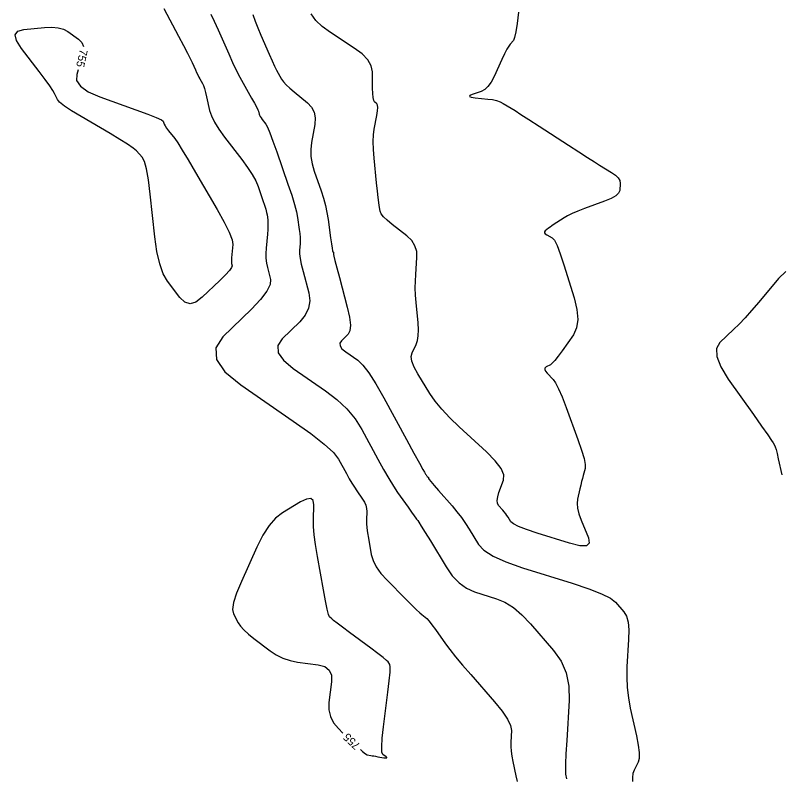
# Model space of a CAD drawing. Extents: x 2082232 to 2083549, y 592624 to 593832.
# Drawn here: x 2082409.4 to 2082476.3, y 593632 to 593698.6 of the extents above; entities that cross this region are included whole.
import ezdxf

# ---------------------------------------------------------------- set-up
doc = ezdxf.new("R2010")
doc.units = 0
doc.layers.add('DT_X_Contour_Major', color=7, linetype='Continuous')
doc.layers.add('DT_X_Contour_Minor', color=7, linetype='Continuous')

msp = doc.modelspace()

# ---------------------------------------------------------------- linework, layer by layer
at = {"layer": 'DT_X_Contour_Major'}
for points in [[(2082422.706, 593675.398), (2082422.332, 593676.045), (2082422.022, 593676.907), (2082421.775, 593677.984), (2082421.592, 593679.276), (2082421.189, 593683.006), (2082421.032, 593684.257), (2082420.866, 593685.21), (2082420.688, 593685.865), (2082420.5, 593686.222), (2082419.985, 593686.779), (2082419.697, 593687.031), (2082419.22, 593687.369), (2082418.553, 593687.792), (2082417.698, 593688.302), (2082415.163, 593689.775), (2082414.32, 593690.283), (2082413.692, 593690.703), (2082413.278, 593691.034), (2082413.08, 593691.276), (2082412.837, 593691.804), (2082412.684, 593692.072), (2082412.409, 593692.481), (2082412.01, 593693.03), (2082411.489, 593693.719), (2082409.936, 593695.746), (2082409.512, 593696.419), (2082409.404, 593696.918), (2082409.612, 593697.244), (2082410.136, 593697.395), (2082411.955, 593697.569), (2082412.595, 593697.595), (2082413.15, 593697.543), (2082413.622, 593697.413), (2082414.008, 593697.204), (2082414.926, 593696.545), (2082415.205, 593696.259), (2082415.353, 593695.897), (2082415.353, 593695.894)], [(2082414.902, 593693.863), (2082414.775, 593693.473), (2082414.766, 593692.936), (2082415.097, 593692.43), (2082415.77, 593691.954), (2082416.783, 593691.51), (2082419.94, 593690.365), (2082420.978, 593689.982), (2082421.724, 593689.688), (2082422.177, 593689.486), (2082422.338, 593689.375), (2082422.377, 593689.198), (2082422.414, 593689.108), (2082422.498, 593688.969), (2082422.628, 593688.782), (2082422.804, 593688.547), (2082423.334, 593687.854), (2082423.597, 593687.475), (2082423.988, 593686.857), (2082424.507, 593686), (2082425.154, 593684.904), (2082427.05, 593681.662), (2082427.669, 593680.559), (2082428.102, 593679.679), (2082428.349, 593679.023), (2082428.412, 593678.59), (2082428.331, 593677.736), (2082428.307, 593677.446), (2082428.295, 593677.216), (2082428.297, 593677.048), (2082428.311, 593676.94), (2082428.366, 593676.734), (2082428.312, 593676.596), (2082428.111, 593676.34), (2082427.762, 593675.964), (2082427.265, 593675.469), (2082425.743, 593673.989), (2082425.192, 593673.571), (2082424.683, 593673.427), (2082424.215, 593673.556), (2082423.789, 593673.959), (2082422.706, 593675.398)], [(2082435.498, 593655.835), (2082435.436, 593656.219), (2082435.222, 593656.391), (2082434.854, 593656.351), (2082434.334, 593656.097), (2082432.741, 593655.138), (2082432.154, 593654.682), (2082431.59, 593654.033), (2082431.047, 593653.192), (2082430.526, 593652.158), (2082429.165, 593649.144), (2082428.738, 593648.119), (2082428.479, 593647.305), (2082428.386, 593646.702), (2082428.46, 593646.31), (2082428.882, 593645.547), (2082429.086, 593645.246), (2082429.383, 593644.916), (2082429.772, 593644.556), (2082430.255, 593644.167), (2082431.665, 593643.09), (2082432.211, 593642.726), (2082432.795, 593642.441), (2082433.414, 593642.235), (2082434.069, 593642.108), (2082435.866, 593641.875), (2082436.445, 593641.715), (2082436.834, 593641.41), (2082437.034, 593640.96), (2082437.044, 593640.365), (2082436.819, 593638.584), (2082436.807, 593637.939), (2082436.939, 593637.342), (2082437.216, 593636.792), (2082437.638, 593636.289), (2082438.039, 593635.9)], [(2082439.559, 593634.451), (2082439.752, 593634.281), (2082440.006, 593634.087), (2082440.165, 593634.007), (2082440.462, 593633.946), (2082440.584, 593633.922), (2082440.729, 593633.896), (2082440.896, 593633.867), (2082441.085, 593633.835), (2082441.62, 593633.748), (2082441.782, 593633.729), (2082441.867, 593633.736), (2082441.875, 593633.771), (2082441.806, 593633.832), (2082441.518, 593634.032), (2082441.442, 593634.239), (2082441.428, 593634.711), (2082441.477, 593635.448), (2082441.589, 593636.449), (2082441.972, 593639.472), (2082442.09, 593640.474), (2082442.158, 593641.213), (2082442.176, 593641.688), (2082442.144, 593641.899), (2082441.99, 593642.113), (2082441.852, 593642.248), (2082441.553, 593642.493), (2082441.094, 593642.848), (2082440.474, 593643.312), (2082438.607, 593644.697), (2082437.985, 593645.16), (2082437.521, 593645.512), (2082437.214, 593645.752), (2082437.064, 593645.88), (2082436.874, 593646.072), (2082436.787, 593646.272), (2082436.669, 593646.73), (2082436.52, 593647.444), (2082436.34, 593648.414), (2082435.818, 593651.346), (2082435.648, 593652.369), (2082435.532, 593653.24), (2082435.468, 593653.959), (2082435.457, 593654.526), (2082435.498, 593655.835)]]:
    msp.add_lwpolyline(points, dxfattribs=at)
at = {"layer": 'DT_X_Contour_Minor'}
for points in [[(2082422.392, 593699.234), (2082423.675, 593696.82), (2082424.109, 593695.997), (2082424.45, 593695.339), (2082424.698, 593694.847), (2082424.852, 593694.52), (2082425.139, 593693.868), (2082425.243, 593693.636), (2082425.343, 593693.426), (2082425.437, 593693.241), (2082425.526, 593693.079), (2082425.756, 593692.678), (2082425.844, 593692.492), (2082425.934, 593692.233), (2082426.027, 593691.901), (2082426.123, 593691.497), (2082426.383, 593690.324), (2082426.538, 593689.847), (2082426.809, 593689.299), (2082427.195, 593688.678), (2082427.696, 593687.984), (2082429.187, 593686.039), (2082429.696, 593685.344), (2082430.105, 593684.717), (2082430.414, 593684.158), (2082430.623, 593683.668), (2082431.045, 593682.451), (2082431.187, 593682.031), (2082431.295, 593681.682), (2082431.369, 593681.405), (2082431.409, 593681.199), (2082431.471, 593680.747), (2082431.487, 593680.541), (2082431.485, 593680.264), (2082431.467, 593679.915), (2082431.432, 593679.494), (2082431.316, 593678.275), (2082431.291, 593677.827), (2082431.303, 593677.396), (2082431.351, 593676.982), (2082431.435, 593676.586), (2082431.71, 593675.553), (2082431.682, 593675.1), (2082431.394, 593674.515), (2082430.846, 593673.799), (2082430.037, 593672.953), (2082427.533, 593670.519), (2082426.927, 593669.573), (2082426.986, 593668.559), (2082427.711, 593667.477), (2082429.101, 593666.328), (2082433.694, 593663.172), (2082435.234, 593662.077), (2082436.407, 593661.159), (2082437.215, 593660.417), (2082437.656, 593659.852), (2082438.345, 593658.58), (2082438.595, 593658.128), (2082438.827, 593657.728), (2082439.043, 593657.379), (2082439.242, 593657.082), (2082439.749, 593656.356), (2082439.915, 593656.084), (2082440.03, 593655.81), (2082440.096, 593655.536), (2082440.113, 593655.26), (2082440.09, 593654.524), (2082440.094, 593654.217), (2082440.123, 593653.847), (2082440.179, 593653.415), (2082440.26, 593652.921), (2082440.509, 593651.52), (2082440.666, 593650.985), (2082440.949, 593650.429), (2082441.359, 593649.853), (2082441.895, 593649.257), (2082443.494, 593647.639), (2082444.033, 593647.098), (2082444.45, 593646.688), (2082444.746, 593646.408), (2082444.92, 593646.258), (2082445.223, 593646.033), (2082445.364, 593645.902), (2082445.56, 593645.676), (2082445.81, 593645.356), (2082446.115, 593644.941), (2082447, 593643.71), (2082447.387, 593643.195), (2082447.884, 593642.573), (2082448.492, 593641.844), (2082449.21, 593641.008), (2082451.271, 593638.636), (2082451.944, 593637.811), (2082452.419, 593637.115), (2082452.694, 593636.549), (2082452.771, 593636.111), (2082452.71, 593635.117), (2082452.703, 593634.732), (2082452.728, 593634.322), (2082452.784, 593633.886), (2082452.872, 593633.426), (2082453.148, 593632.165), (2082453.263, 593631.662)], [(2082453.376, 593698.912), (2082453.259, 593697.919), (2082453.146, 593697.175), (2082453.036, 593696.682), (2082452.93, 593696.438), (2082452.651, 593696.121), (2082452.527, 593695.947), (2082452.366, 593695.665), (2082452.166, 593695.274), (2082451.928, 593694.774), (2082451.242, 593693.295), (2082450.98, 593692.797), (2082450.707, 593692.412), (2082450.425, 593692.14), (2082450.132, 593691.982), (2082449.338, 593691.71), (2082449.13, 593691.616), (2082449.102, 593691.537), (2082449.253, 593691.473), (2082449.583, 593691.425), (2082450.704, 593691.316), (2082451.103, 593691.261), (2082451.461, 593691.177), (2082451.778, 593691.066), (2082452.053, 593690.926), (2082452.732, 593690.516), (2082453.076, 593690.303), (2082453.598, 593689.971), (2082454.298, 593689.521), (2082455.177, 593688.953), (2082457.758, 593687.279), (2082458.654, 593686.7), (2082459.404, 593686.217), (2082460.011, 593685.831), (2082460.472, 593685.541), (2082461.51, 593684.897), (2082461.849, 593684.657), (2082462.087, 593684.418), (2082462.225, 593684.182), (2082462.262, 593683.947), (2082462.228, 593683.322), (2082462.135, 593683.088), (2082461.883, 593682.852), (2082461.47, 593682.614), (2082460.898, 593682.376), (2082459.159, 593681.737), (2082458.558, 593681.508), (2082458.059, 593681.299), (2082457.663, 593681.109), (2082457.369, 593680.94), (2082456.722, 593680.515), (2082456.496, 593680.366), (2082456.303, 593680.234), (2082456.143, 593680.122), (2082456.017, 593680.028), (2082455.726, 593679.802), (2082455.652, 593679.717), (2082455.649, 593679.629), (2082455.717, 593679.538), (2082455.857, 593679.446), (2082456.323, 593679.195), (2082456.518, 593678.977), (2082456.754, 593678.512), (2082457.029, 593677.798), (2082457.345, 593676.837), (2082458.242, 593673.943), (2082458.49, 593672.927), (2082458.561, 593672.05), (2082458.456, 593671.313), (2082458.174, 593670.714), (2082457.187, 593669.304), (2082456.846, 593668.832), (2082456.561, 593668.473), (2082456.334, 593668.228), (2082456.164, 593668.096), (2082455.788, 593667.895), (2082455.689, 593667.805), (2082455.673, 593667.683), (2082455.741, 593667.53), (2082455.893, 593667.347), (2082456.408, 593666.816), (2082456.625, 593666.512), (2082456.889, 593665.998), (2082457.2, 593665.274), (2082457.558, 593664.341), (2082458.574, 593661.572), (2082458.899, 593660.635), (2082459.113, 593659.898), (2082459.214, 593659.362), (2082459.204, 593659.026), (2082459.028, 593658.4), (2082458.961, 593658.153), (2082458.89, 593657.878), (2082458.817, 593657.578), (2082458.74, 593657.252), (2082458.533, 593656.346), (2082458.494, 593655.976), (2082458.535, 593655.548), (2082458.654, 593655.059), (2082458.852, 593654.512), (2082459.486, 593652.973), (2082459.562, 593652.51), (2082459.313, 593652.274), (2082458.741, 593652.267), (2082457.844, 593652.487), (2082455.021, 593653.378)], [(2082426.505, 593698.744), (2082426.795, 593698.112), (2082427.124, 593697.373), (2082428.054, 593695.261), (2082428.394, 593694.506), (2082428.717, 593693.828), (2082429.022, 593693.227), (2082429.31, 593692.701), (2082430.056, 593691.402), (2082430.304, 593690.964), (2082430.486, 593690.625), (2082430.603, 593690.385), (2082430.656, 593690.245), (2082430.71, 593690.003), (2082430.742, 593689.904), (2082430.797, 593689.791), (2082430.877, 593689.663), (2082430.981, 593689.52), (2082431.288, 593689.118), (2082431.435, 593688.854), (2082431.645, 593688.363), (2082431.918, 593687.645), (2082432.255, 593686.7), (2082433.235, 593683.878), (2082433.563, 593682.903), (2082433.813, 593682.094), (2082433.985, 593681.451), (2082434.079, 593680.974), (2082434.224, 593679.924), (2082434.269, 593679.551), (2082434.295, 593679.22), (2082434.302, 593678.931), (2082434.29, 593678.684), (2082434.232, 593678.08), (2082434.237, 593677.795), (2082434.293, 593677.392), (2082434.4, 593676.871), (2082434.56, 593676.232), (2082435.053, 593674.372), (2082435.143, 593673.691), (2082435.042, 593673.044), (2082434.75, 593672.431), (2082434.267, 593671.852), (2082432.724, 593670.353), (2082432.35, 593669.77), (2082432.386, 593669.145), (2082432.833, 593668.478), (2082433.689, 593667.77), (2082436.52, 593665.826), (2082437.514, 593665.067), (2082438.374, 593664.248), (2082439.1, 593663.37), (2082439.691, 593662.431), (2082441.09, 593659.849), (2082441.591, 593658.941), (2082442.046, 593658.154), (2082442.455, 593657.487), (2082442.819, 593656.94), (2082443.725, 593655.644), (2082444.027, 593655.213), (2082444.253, 593654.894), (2082444.404, 593654.685), (2082444.478, 593654.588), (2082444.576, 593654.476), (2082444.672, 593654.333), (2082444.888, 593653.987), (2082445.224, 593653.439), (2082445.68, 593652.688), (2082447.055, 593650.415), (2082447.597, 593649.641), (2082448.19, 593649.023), (2082448.836, 593648.56), (2082449.534, 593648.254), (2082451.466, 593647.644), (2082452.194, 593647.335), (2082452.931, 593646.865), (2082453.676, 593646.234), (2082454.43, 593645.442), (2082456.451, 593643.116), (2082457.105, 593642.189), (2082457.548, 593641.152), (2082457.782, 593640.004), (2082457.807, 593638.747), (2082457.592, 593635.248), (2082457.526, 593634.08), (2082457.488, 593633.203), (2082457.479, 593632.616), (2082457.498, 593632.319), (2082457.587, 593631.914)], [(2082430.159, 593698.697), (2082430.361, 593698.125), (2082430.593, 593697.53), (2082430.855, 593696.912), (2082431.594, 593695.232), (2082431.851, 593694.656), (2082432.067, 593694.188), (2082432.242, 593693.827), (2082432.377, 593693.574), (2082432.682, 593693.043), (2082432.836, 593692.825), (2082433.07, 593692.567), (2082433.384, 593692.271), (2082433.777, 593691.937), (2082434.933, 593690.993), (2082435.298, 593690.608), (2082435.528, 593690.164), (2082435.622, 593689.659), (2082435.581, 593689.094), (2082435.291, 593687.508), (2082435.224, 593686.906), (2082435.24, 593686.29), (2082435.34, 593685.661), (2082435.524, 593685.017), (2082436.126, 593683.284), (2082436.334, 593682.64), (2082436.507, 593682.008), (2082436.643, 593681.389), (2082436.744, 593680.782), (2082436.965, 593679.18), (2082437.04, 593678.653), (2082437.097, 593678.273), (2082437.137, 593678.04), (2082437.16, 593677.955), (2082437.2, 593677.924), (2082437.212, 593677.91), (2082437.22, 593677.889), (2082437.224, 593677.863), (2082437.223, 593677.83), (2082437.216, 593677.734), (2082437.246, 593677.581), (2082437.341, 593677.194), (2082437.501, 593676.572), (2082437.727, 593675.717), (2082438.416, 593673.122), (2082438.614, 593672.244), (2082438.694, 593671.556), (2082438.654, 593671.059), (2082438.496, 593670.752), (2082437.914, 593670.186), (2082437.773, 593669.966), (2082437.787, 593669.731), (2082437.955, 593669.48), (2082438.278, 593669.213), (2082439.345, 593668.479), (2082439.788, 593668.068), (2082440.315, 593667.385), (2082440.927, 593666.429), (2082441.624, 593665.2), (2082443.595, 593661.56), (2082444.247, 593660.358), (2082444.724, 593659.48), (2082445.026, 593658.927), (2082445.153, 593658.699), (2082445.26, 593658.524), (2082445.298, 593658.463), (2082445.334, 593658.412), (2082445.368, 593658.37), (2082445.399, 593658.338), (2082445.479, 593658.265), (2082445.504, 593658.24), (2082445.521, 593658.218), (2082445.529, 593658.199), (2082445.528, 593658.183), (2082445.515, 593658.147), (2082445.566, 593658.072), (2082445.729, 593657.873), (2082446.005, 593657.55), (2082446.393, 593657.104), (2082447.577, 593655.749), (2082448.004, 593655.242), (2082448.395, 593654.736), (2082448.752, 593654.231), (2082449.074, 593653.727), (2082449.886, 593652.385), (2082450.355, 593651.881), (2082451.154, 593651.374), (2082452.282, 593650.865), (2082453.74, 593650.354), (2082458.067, 593648.989), (2082459.521, 593648.502), (2082460.636, 593648.065), (2082461.414, 593647.678), (2082461.854, 593647.341), (2082462.576, 593646.51), (2082462.806, 593646.124), (2082462.955, 593645.591), (2082463.022, 593644.91), (2082463.007, 593644.081), (2082462.86, 593641.675), (2082462.837, 593640.773), (2082462.878, 593639.872), (2082462.984, 593638.971), (2082463.154, 593638.071), (2082463.693, 593635.672), (2082463.853, 593634.852), (2082463.93, 593634.192), (2082463.923, 593633.69), (2082463.832, 593633.347), (2082463.479, 593632.646), (2082463.376, 593632.36), (2082463.331, 593632.03), (2082463.344, 593631.656)], [(2082455.021, 593653.378), (2082454.083, 593653.689), (2082453.386, 593653.956), (2082452.931, 593654.178), (2082452.717, 593654.354), (2082452.468, 593654.766), (2082452.37, 593654.92), (2082452.26, 593655.075), (2082452.14, 593655.23), (2082452.01, 593655.385), (2082451.647, 593655.801), (2082451.546, 593655.988), (2082451.518, 593656.238), (2082451.561, 593656.552), (2082451.675, 593656.928), (2082452.076, 593658.017), (2082452.095, 593658.476), (2082451.854, 593659.038), (2082451.351, 593659.703), (2082450.588, 593660.469), (2082448.203, 593662.651), (2082447.372, 593663.447), (2082446.667, 593664.2), (2082446.087, 593664.909), (2082445.633, 593665.574), (2082444.59, 593667.291), (2082444.265, 593667.889), (2082444.073, 593668.395), (2082444.012, 593668.81), (2082444.083, 593669.133), (2082444.449, 593669.871), (2082444.562, 593670.197), (2082444.624, 593670.619), (2082444.637, 593671.138), (2082444.6, 593671.754), (2082444.434, 593673.526), (2082444.385, 593674.178), (2082444.362, 593674.803), (2082444.365, 593675.401), (2082444.395, 593675.974), (2082444.51, 593677.465), (2082444.487, 593678.002), (2082444.332, 593678.495), (2082444.045, 593678.942), (2082443.626, 593679.345), (2082442.333, 593680.36), (2082441.904, 593680.717), (2082441.588, 593681.026), (2082441.385, 593681.288), (2082441.294, 593681.502), (2082441.201, 593682.01), (2082441.161, 593682.278), (2082441.11, 593682.699), (2082441.048, 593683.275), (2082440.974, 593684.005), (2082440.764, 593686.156), (2082440.705, 593686.918), (2082440.687, 593687.592), (2082440.709, 593688.176), (2082440.772, 593688.672), (2082440.992, 593689.876), (2082441.055, 593690.278), (2082441.077, 593690.584), (2082441.059, 593690.793), (2082441.001, 593690.906), (2082440.794, 593691.075), (2082440.725, 593691.198), (2082440.674, 593691.437), (2082440.641, 593691.795), (2082440.626, 593692.269), (2082440.61, 593693.691), (2082440.506, 593694.22), (2082440.209, 593694.744), (2082439.717, 593695.261), (2082439.031, 593695.772), (2082436.943, 593697.125), (2082436.236, 593697.645), (2082435.679, 593698.191), (2082435.274, 593698.762)], [(2082476.734, 593676.25), (2082476.099, 593675.623), (2082474.378, 593673.571), (2082473.757, 593672.844), (2082473.184, 593672.202), (2082472.66, 593671.645), (2082472.184, 593671.174), (2082470.979, 593670.029), (2082470.686, 593669.508), (2082470.711, 593668.804), (2082471.055, 593667.915), (2082471.716, 593666.844), (2082473.905, 593663.74), (2082474.629, 593662.713), (2082475.159, 593661.957), (2082475.496, 593661.474), (2082475.639, 593661.262), (2082475.764, 593661.062), (2082475.819, 593660.931), (2082475.89, 593660.688), (2082475.978, 593660.334), (2082476.082, 593659.868), (2082476.382, 593658.477)]]:
    msp.add_lwpolyline(points, dxfattribs=at)

# ---------------------------------------------------------------- texts
at = {"layer": 'DT_X_Contour_Major'}
for rotation, p in [(257.49732, (2082415.057, 593695.709)), (136.35294, (2082439.607, 593634.876))]:
    msp.add_text('755', height=0.7, rotation=rotation, dxfattribs=at).set_placement(p)

doc.saveas('drawing.dxf')
